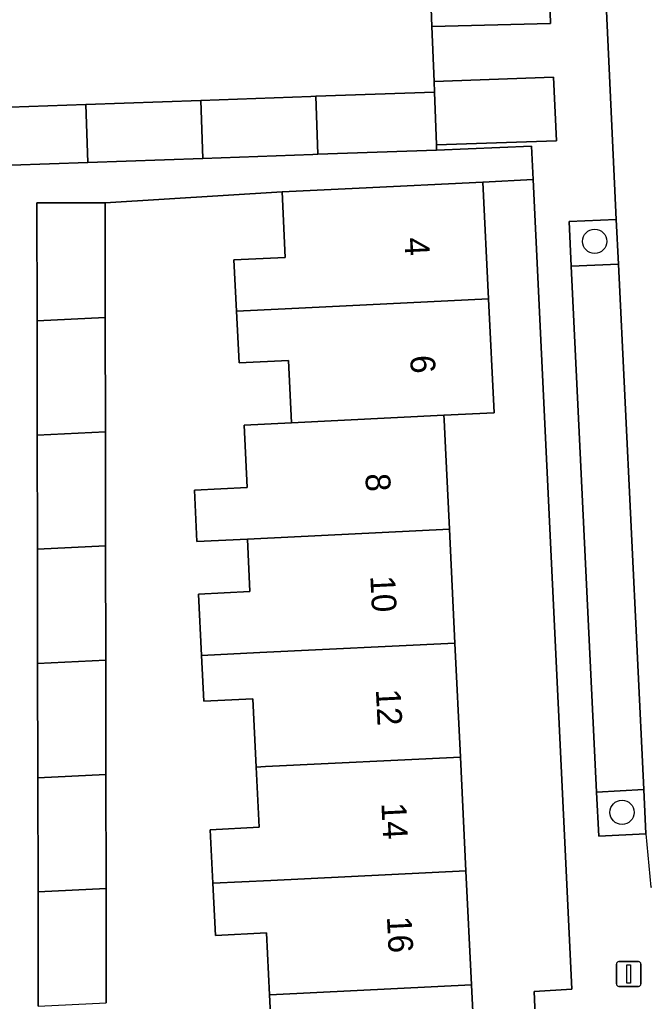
# Model space of a CAD drawing. Extents: x 162250 to 162661, y 380743 to 381606.
# Drawn here: x 162371.61 to 162396.84, y 381061.92 to 381101.54 of the extents above; entities that cross this region are included whole.
import ezdxf

# ---------------------------------------------------------------- set-up
doc = ezdxf.new("R2010")
doc.units = 0
for name, color, linetype in [('IMGEO_Boom', 7, 'Continuous'), ('IMGEO_Erf', 7, 'Continuous'), ('IMGEO_Groenvoorziening', 7, 'Continuous'), ('IMGEO_Lichtmast', 7, 'Continuous'), ('IMGEO_Pand', 7, 'Continuous'), ('IMGEO_Pand_nummerreeks', 7, 'Continuous'), ('IMGEO_Parkeervlak_open', 7, 'Continuous'), ('IMGEO_Rijbaan_lokaal_open', 7, 'Continuous'), ('IMGEO_Voetpad_open', 7, 'Continuous')]:
    doc.layers.add(name, color=color, linetype=linetype)

msp = doc.modelspace()

# ---------------------------------------------------------------- linework, layer by layer
at = {"layer": 'IMGEO_Boom'}
for centre in [(162394.833, 381092.592), (162395.94, 381069.545)]:
    msp.add_circle(centre, 0.489, dxfattribs=at)
at = {"layer": 'IMGEO_Erf'}
msp.add_lwpolyline([(162388.259, 381101.259), (162388.199, 381102.715), (162383.433, 381102.548), (162378.785, 381102.385), (162374.138, 381102.222), (162369.49, 381102.058), (162364.843, 381101.895), (162360.195, 381101.732), (162355.43, 381101.565), (162355.673, 381096.587), (162356.751, 381096.538), (162360.382, 381096.37), (162365.043, 381096.154), (162369.704, 381095.939), (162369.667, 381096.991), (162369.702, 381096.992), (162369.668, 381097.959), (162374.281, 381098.121), (162378.928, 381098.284), (162383.372, 381098.44), (162383.577, 381098.447), (162388.368, 381098.616), (162388.35, 381099.05)], close=True, dxfattribs=at)
for points in [[(162394.094, 381022.237), (162392.384, 381062.316), (162393.904, 381062.404), (162392.344, 381095.083), (162390.322, 381094.986), (162390.552, 381090.269), (162390.776, 381085.67), (162388.74, 381085.571), (162388.749, 381085.389), (162388.804, 381084.26), (162388.964, 381080.973), (162389.188, 381076.375), (162389.412, 381071.777), (162389.636, 381067.179), (162389.86, 381062.581), (162390.084, 381057.982)], [(162381.833, 381059.569), (162381.706, 381062.184), (162381.584, 381064.676), (162379.518, 381064.576), (162379.415, 381066.681), (162379.31, 381068.846), (162381.278, 381068.942), (162381.16, 381071.375), (162381.026, 381074.124), (162379.044, 381074.028), (162378.954, 381075.876), (162378.833, 381078.354), (162380.913, 381078.456), (162380.81, 381080.576), (162378.773, 381080.476), (162378.672, 381082.548), (162380.799, 381082.652), (162380.677, 381085.178), (162382.586, 381085.271), (162382.464, 381087.782), (162380.471, 381087.685), (162380.369, 381089.772), (162380.268, 381091.843), (162382.336, 381091.944), (162382.207, 381094.591), (162375.067, 381094.15), (162375.072, 381089.515), (162375.078, 381084.905), (162375.083, 381080.296), (162375.089, 381075.688), (162375.094, 381071.079), (162375.1, 381066.47), (162375.106, 381061.862)]]:
    msp.add_lwpolyline(points, dxfattribs=at)
at = {"layer": 'IMGEO_Groenvoorziening'}
for points in [[(162395.795, 381091.672), (162395.702, 381093.475), (162393.798, 381093.391), (162393.882, 381091.589)], [(162396.904, 381068.678), (162396.822, 381070.473), (162394.912, 381070.354), (162395.007, 381068.581)]]:
    msp.add_lwpolyline(points, close=True, dxfattribs=at)
at = {"layer": 'IMGEO_Lichtmast'}
for p, q in [((162395.712, 381062.621), (162395.712, 381063.421)), ((162395.712, 381063.421), (162395.712, 381062.621)), ((162395.812, 381063.521), (162396.602, 381063.521)), ((162396.602, 381063.521), (162395.812, 381063.521)), ((162396.702, 381063.421), (162396.702, 381062.621)), ((162396.702, 381062.621), (162396.702, 381063.421)), ((162396.602, 381062.521), (162395.812, 381062.521)), ((162395.812, 381062.521), (162396.602, 381062.521))]:
    msp.add_line(p, q, dxfattribs=at)
msp.add_lwpolyline([(162396.132, 381063.396), (162396.282, 381063.396), (162396.282, 381062.646), (162396.132, 381062.646), (162396.132, 381063.396)], dxfattribs=at)
for centre, start, end in [((162395.812, 381063.421), 90, 180), ((162395.812, 381063.421), 90, 180), ((162396.602, 381063.421), 0, 90), ((162396.602, 381063.421), 360, 90), ((162395.812, 381062.621), 180, 270), ((162395.812, 381062.621), 180, 270), ((162396.602, 381062.621), 270, 0), ((162396.602, 381062.621), 270, 0)]:
    msp.add_arc(centre, 0.1, start, end, dxfattribs=at)
at = {"layer": 'IMGEO_Pand'}
for points in [[(162378.928, 381098.284), (162379.01, 381095.943), (162383.454, 381096.099), (162383.659, 381096.106), (162383.577, 381098.447), (162383.372, 381098.44)], [(162383.577, 381098.447), (162383.659, 381096.106), (162388.45, 381096.274), (162388.443, 381096.483), (162388.368, 381098.616)], [(162374.281, 381098.121), (162369.668, 381097.959), (162369.702, 381096.992), (162369.667, 381096.991), (162369.704, 381095.939), (162369.715, 381095.616), (162374.363, 381095.78)], [(162378.928, 381098.284), (162374.281, 381098.121), (162374.363, 381095.78), (162379.01, 381095.943)], [(162380.369, 381089.772), (162382.335, 381089.868), (162390.552, 381090.269), (162390.322, 381094.986), (162385.328, 381094.743), (162382.207, 381094.591), (162382.336, 381091.944), (162380.268, 381091.843)], [(162372.318, 381089.381), (162375.072, 381089.515), (162375.067, 381094.15), (162372.31, 381094.146)], [(162390.552, 381090.269), (162382.335, 381089.868), (162380.369, 381089.772), (162380.471, 381087.685), (162382.464, 381087.782), (162382.586, 381085.271), (162388.74, 381085.571), (162390.776, 381085.67)], [(162372.318, 381089.381), (162372.325, 381084.771), (162375.078, 381084.905), (162375.072, 381089.515)], [(162388.804, 381084.26), (162388.749, 381085.389), (162388.74, 381085.571), (162382.586, 381085.271), (162380.677, 381085.178), (162380.799, 381082.652), (162378.672, 381082.548), (162378.773, 381080.476), (162380.81, 381080.576), (162381.086, 381080.589), (162388.964, 381080.973)], [(162372.325, 381084.771), (162372.333, 381080.162), (162375.083, 381080.296), (162375.078, 381084.905)], [(162388.964, 381080.973), (162381.086, 381080.589), (162380.81, 381080.576), (162380.913, 381078.456), (162378.833, 381078.354), (162378.954, 381075.876), (162381.31, 381075.991), (162389.188, 381076.375)], [(162375.089, 381075.688), (162375.083, 381080.296), (162372.333, 381080.162), (162372.34, 381075.554)], [(162381.16, 381071.375), (162381.534, 381071.393), (162389.412, 381071.777), (162389.188, 381076.375), (162381.31, 381075.991), (162378.954, 381075.876), (162379.044, 381074.028), (162381.026, 381074.124)], [(162372.347, 381070.945), (162375.094, 381071.079), (162375.089, 381075.688), (162372.34, 381075.554)], [(162389.636, 381067.179), (162389.412, 381071.777), (162381.534, 381071.393), (162381.16, 381071.375), (162381.278, 381068.942), (162379.31, 381068.846), (162379.415, 381066.681), (162381.758, 381066.795)], [(162372.347, 381070.945), (162372.355, 381066.337), (162375.1, 381066.47), (162375.094, 381071.079)], [(162389.636, 381067.179), (162381.758, 381066.795), (162379.415, 381066.681), (162379.518, 381064.576), (162381.584, 381064.676), (162381.706, 381062.184), (162381.982, 381062.197), (162389.86, 381062.581)], [(162375.1, 381066.47), (162372.355, 381066.337), (162372.362, 381061.728), (162375.106, 381061.862)], [(162379.873, 381057.484), (162382.206, 381057.598), (162390.084, 381057.982), (162389.86, 381062.581), (162381.982, 381062.197), (162381.706, 381062.184), (162381.833, 381059.569), (162379.776, 381059.469)]]:
    msp.add_lwpolyline(points, close=True, dxfattribs=at)
at = {"layer": 'IMGEO_Parkeervlak_open'}
for points in [[(162388.259, 381101.259), (162393.043, 381101.39), (162392.907, 381106.38), (162391.827, 381106.387), (162391.838, 381106.067), (162388.086, 381105.942), (162388.199, 381102.715)], [(162388.443, 381096.483), (162393.287, 381096.656), (162393.175, 381099.217), (162388.35, 381099.05), (162388.368, 381098.616)], [(162395.795, 381091.672), (162393.882, 381091.589), (162394.912, 381070.354), (162396.822, 381070.473)]]:
    msp.add_lwpolyline(points, close=True, dxfattribs=at)
at = {"layer": 'IMGEO_Rijbaan_lokaal_open'}
msp.add_lwpolyline([(162399.043, 381108.473), (162398.809, 381114.226), (162394.749, 381114.092), (162395.702, 381093.475), (162395.795, 381091.672), (162396.822, 381070.473), (162396.904, 381068.678), (162397.097, 381066.528), (162401.144, 381066.824), (162400.95, 381068.926), (162400.435, 381079.665), (162400.337, 381081.473), (162399.709, 381094.596), (162399.638, 381095.809), (162399.178, 381106.658)], close=True, dxfattribs=at)
at = {"layer": 'IMGEO_Voetpad_open'}
for points in [[(162396.904, 381068.678), (162395.007, 381068.581), (162394.912, 381070.354), (162393.882, 381091.589), (162393.798, 381093.391), (162395.702, 381093.475), (162394.749, 381114.092)], [(162392.907, 381106.38), (162393.043, 381101.39), (162388.259, 381101.259), (162388.35, 381099.05), (162393.175, 381099.217), (162393.287, 381096.656), (162388.443, 381096.483), (162388.45, 381096.274), (162392.28, 381096.431), (162392.344, 381095.083), (162393.904, 381062.404), (162392.384, 381062.316), (162394.094, 381022.237), (162395.762, 381022.213), (162396.746, 381000), (162397.638, 380979.87)], [(162372.362, 381061.728), (162372.355, 381066.337), (162372.347, 381070.945), (162372.34, 381075.554), (162372.333, 381080.162), (162372.325, 381084.771), (162372.318, 381089.381), (162372.31, 381094.146), (162375.067, 381094.15), (162382.207, 381094.591), (162385.328, 381094.743), (162390.322, 381094.986), (162392.344, 381095.083), (162392.28, 381096.431), (162388.45, 381096.274), (162383.659, 381096.106), (162383.454, 381096.099), (162379.01, 381095.943), (162374.363, 381095.78), (162369.715, 381095.616)]]:
    msp.add_lwpolyline(points, dxfattribs=at)

# ---------------------------------------------------------------- texts
at = {"layer": 'IMGEO_Pand_nummerreeks'}
for s, rotation, p in [('4', 272.7911, (162387.148, 381092.727)), ('6', 272.7901, (162387.38, 381087.979)), ('8', 272.7901, (162385.571, 381083.209)), ('10', 272.7901, (162385.772, 381079.084)), ('12', 272.7888, (162385.996, 381074.505)), ('14', 272.7888, (162386.219, 381069.917)), ('16', 272.7888, (162386.442, 381065.333))]:
    msp.add_text(s, height=1, rotation=rotation, dxfattribs=at).set_placement(p)

doc.saveas('drawing.dxf')
